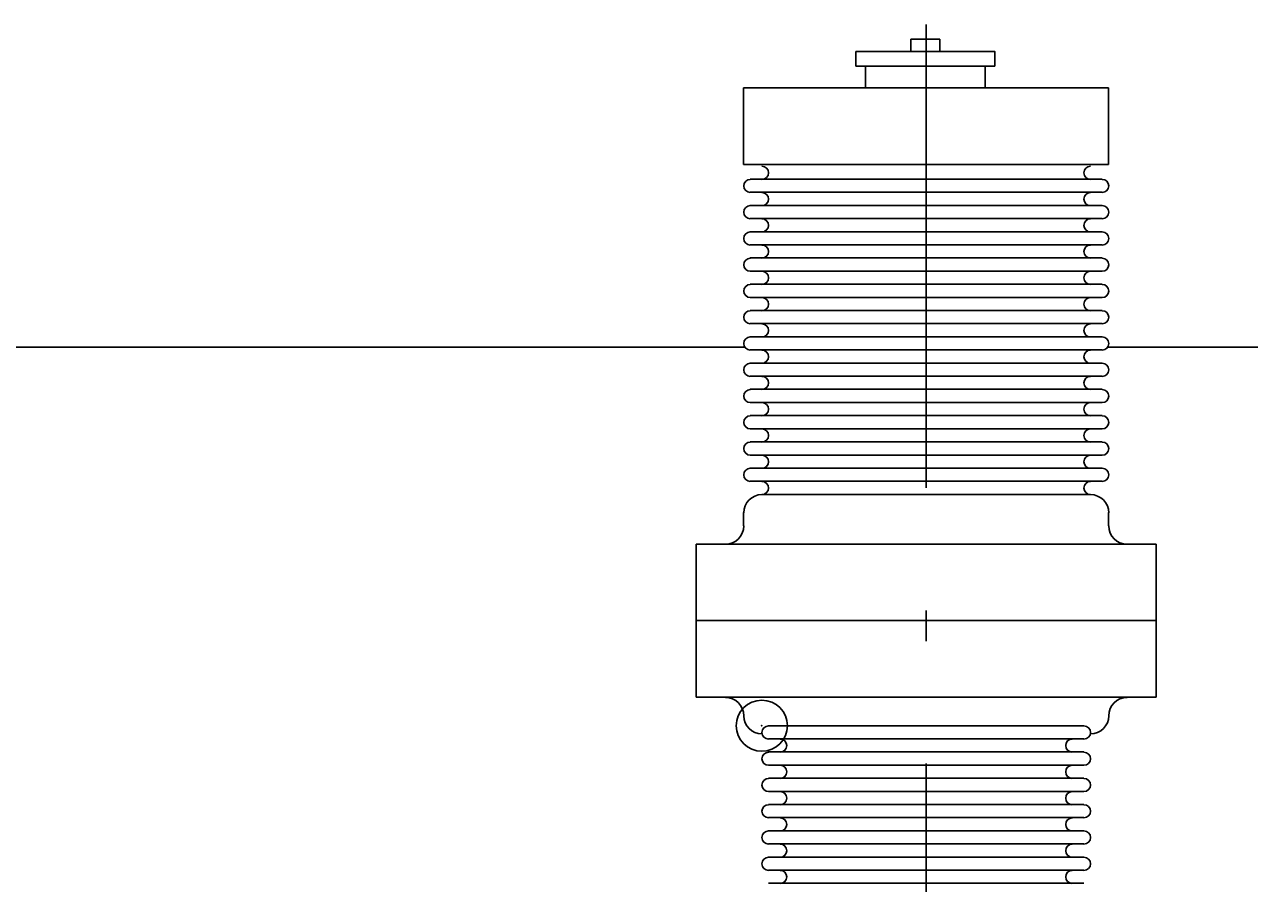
# Model space of a CAD drawing. Extents: x -4160 to -2690, y -474 to 714.
# Drawn here: x -3442.72 to -3436.01, y 331.71 to 336.42 of the extents above; entities that cross this region are included whole.
import ezdxf

# ---------------------------------------------------------------- set-up
doc = ezdxf.new("R2010")
doc.units = 0
doc.header["$LTSCALE"] = 0.56
doc.header["$PDMODE"] = 32
doc.header["$PDSIZE"] = 0.28
doc.linetypes.add('DOT_DASHED', pattern=[7.7, 5, -1.2, 0.3, -1.2])
doc.layers.add('1', color=7, linetype='Continuous', lineweight=25)
doc.layers.add('2', color=7, linetype='Continuous', lineweight=25)

msp = doc.modelspace()

# ---------------------------------------------------------------- linework, layer by layer
at = {"layer": '1'}
msp.add_line((-3436.7863, 334.6544), (-3420.0303, 334.6544), dxfattribs=at)
at = {"layer": '2', "linetype": 'DOT_DASHED'}
msp.add_line((-3437.7823, 329.5704), (-3437.7823, 336.4224), dxfattribs=at)
at = {"layer": '2'}
for p, q in [((-3437.8663, 336.2744), (-3437.8663, 336.3424)), ((-3437.8663, 336.3424), (-3437.7063, 336.3424)), ((-3437.7063, 336.2744), (-3437.7063, 336.3424)), ((-3438.1143, 336.1944), (-3438.1143, 336.0744)), ((-3437.4583, 336.1944), (-3437.4583, 336.0744)), ((-3438.7823, 336.0744), (-3436.7823, 336.0744)), ((-3438.7823, 335.6544), (-3438.7823, 336.0744)), ((-3436.7823, 335.6544), (-3436.7823, 336.0744)), ((-3438.7823, 335.6544), (-3436.7823, 335.6544)), ((-3436.8183, 335.5744), (-3436.8823, 335.5744)), ((-3436.8823, 335.5024), (-3436.8183, 335.5024)), ((-3436.8183, 335.4304), (-3436.8823, 335.4304)), ((-3436.8823, 335.3584), (-3436.8183, 335.3584)), ((-3436.8183, 335.2864), (-3436.8823, 335.2864)), ((-3436.8823, 335.2144), (-3436.8183, 335.2144)), ((-3436.8183, 335.1424), (-3436.8823, 335.1424)), ((-3436.8823, 335.0704), (-3436.8183, 335.0704)), ((-3436.8183, 334.9984), (-3436.8823, 334.9984)), ((-3436.8823, 334.9264), (-3436.8183, 334.9264)), ((-3436.8183, 334.8544), (-3436.8823, 334.8544)), ((-3436.8823, 334.7824), (-3436.8183, 334.7824)), ((-3443.7863, 334.6544), (-3438.7743, 334.6544)), ((-3436.8183, 334.7104), (-3436.8823, 334.7104)), ((-3436.8823, 334.6384), (-3436.8183, 334.6384)), ((-3436.8183, 334.5664), (-3436.8823, 334.5664)), ((-3436.8823, 334.4944), (-3436.8183, 334.4944)), ((-3436.8183, 334.4224), (-3436.8823, 334.4224)), ((-3436.8823, 334.3504), (-3436.8183, 334.3504)), ((-3436.8183, 334.2784), (-3436.8823, 334.2784)), ((-3436.8823, 334.2064), (-3436.8183, 334.2064)), ((-3436.8183, 334.1344), (-3436.8823, 334.1344)), ((-3436.8823, 334.0624), (-3436.8183, 334.0624)), ((-3436.8183, 333.9904), (-3436.8823, 333.9904)), ((-3436.8823, 333.9184), (-3436.8183, 333.9184)), ((-3438.6823, 333.8464), (-3436.8823, 333.8464)), ((-3438.7823, 333.7464), (-3438.7823, 333.6744)), ((-3436.7823, 333.7464), (-3436.7823, 333.6744)), ((-3436.5223, 333.5744), (-3439.0423, 333.5744)), ((-3439.0423, 333.1544), (-3439.0423, 333.5744)), ((-3436.5223, 333.5744), (-3436.6823, 333.5744)), ((-3436.5223, 333.1544), (-3436.5223, 333.5744)), ((-3439.0423, 333.1544), (-3436.5223, 333.1544)), ((-3439.0423, 333.1544), (-3439.0423, 332.7344)), ((-3436.5223, 333.1544), (-3436.5223, 332.7344)), ((-3436.5223, 332.7344), (-3439.0423, 332.7344)), ((-3438.6463, 332.5784), (-3438.5823, 332.5784)), ((-3436.9823, 332.5784), (-3438.5823, 332.5784)), ((-3436.9183, 332.5784), (-3436.9823, 332.5784)), ((-3438.5823, 332.5064), (-3438.6463, 332.5064)), ((-3438.5823, 332.5064), (-3436.9823, 332.5064)), ((-3436.9823, 332.5064), (-3436.9183, 332.5064)), ((-3438.6463, 332.4344), (-3438.5823, 332.4344)), ((-3436.9823, 332.4344), (-3438.5823, 332.4344)), ((-3436.9823, 332.4344), (-3438.5823, 332.4344)), ((-3436.9823, 332.4344), (-3438.5823, 332.4344)), ((-3436.9823, 332.4344), (-3438.5823, 332.4344)), ((-3436.9823, 332.4344), (-3438.5823, 332.4344)), ((-3436.9823, 332.4344), (-3438.5823, 332.4344)), ((-3436.9823, 332.4344), (-3438.5823, 332.4344)), ((-3436.9823, 332.4344), (-3438.5823, 332.4344)), ((-3436.9823, 332.4344), (-3438.5823, 332.4344)), ((-3436.9823, 332.4344), (-3438.5823, 332.4344)), ((-3436.9823, 332.4344), (-3438.5823, 332.4344)), ((-3436.9823, 332.4344), (-3438.5823, 332.4344)), ((-3436.9823, 332.4344), (-3438.5823, 332.4344)), ((-3436.9823, 332.4344), (-3438.5823, 332.4344)), ((-3436.9823, 332.4344), (-3438.5823, 332.4344)), ((-3436.9183, 332.4344), (-3436.9823, 332.4344)), ((-3438.5823, 332.3624), (-3438.6463, 332.3624)), ((-3438.5823, 332.3624), (-3436.9823, 332.3624)), ((-3436.9823, 332.3624), (-3436.9183, 332.3624)), ((-3438.6463, 332.2904), (-3438.5823, 332.2904)), ((-3436.9823, 332.2904), (-3438.5823, 332.2904)), ((-3436.9823, 332.2904), (-3438.5823, 332.2904)), ((-3436.9823, 332.2904), (-3438.5823, 332.2904)), ((-3436.9823, 332.2904), (-3438.5823, 332.2904)), ((-3436.9823, 332.2904), (-3438.5823, 332.2904)), ((-3436.9823, 332.2904), (-3438.5823, 332.2904)), ((-3436.9823, 332.2904), (-3438.5823, 332.2904)), ((-3436.9823, 332.2904), (-3438.5823, 332.2904)), ((-3436.9823, 332.2904), (-3438.5823, 332.2904)), ((-3436.9823, 332.2904), (-3438.5823, 332.2904)), ((-3436.9823, 332.2904), (-3438.5823, 332.2904)), ((-3436.9823, 332.2904), (-3438.5823, 332.2904)), ((-3436.9823, 332.2904), (-3438.5823, 332.2904)), ((-3436.9823, 332.2904), (-3438.5823, 332.2904)), ((-3436.9183, 332.2904), (-3436.9823, 332.2904)), ((-3438.5823, 332.2184), (-3438.6463, 332.2184)), ((-3438.5823, 332.2184), (-3436.9823, 332.2184)), ((-3436.9823, 332.2184), (-3436.9183, 332.2184)), ((-3438.6463, 332.1464), (-3438.5823, 332.1464)), ((-3436.9823, 332.1464), (-3438.5823, 332.1464)), ((-3436.9823, 332.1464), (-3438.5823, 332.1464)), ((-3436.9823, 332.1464), (-3438.5823, 332.1464)), ((-3436.9823, 332.1464), (-3438.5823, 332.1464)), ((-3436.9823, 332.1464), (-3438.5823, 332.1464)), ((-3436.9823, 332.1464), (-3438.5823, 332.1464)), ((-3436.9823, 332.1464), (-3438.5823, 332.1464)), ((-3436.9823, 332.1464), (-3438.5823, 332.1464)), ((-3436.9823, 332.1464), (-3438.5823, 332.1464)), ((-3436.9823, 332.1464), (-3438.5823, 332.1464)), ((-3436.9823, 332.1464), (-3438.5823, 332.1464)), ((-3436.9823, 332.1464), (-3438.5823, 332.1464)), ((-3436.9823, 332.1464), (-3438.5823, 332.1464)), ((-3436.9183, 332.1464), (-3436.9823, 332.1464)), ((-3438.5823, 332.0744), (-3438.6463, 332.0744)), ((-3438.5823, 332.0744), (-3436.9823, 332.0744)), ((-3436.9823, 332.0744), (-3436.9183, 332.0744)), ((-3438.6463, 332.0024), (-3438.5823, 332.0024)), ((-3436.9823, 332.0024), (-3438.5823, 332.0024)), ((-3436.9823, 332.0024), (-3438.5823, 332.0024)), ((-3436.9823, 332.0024), (-3438.5823, 332.0024)), ((-3436.9823, 332.0024), (-3438.5823, 332.0024)), ((-3436.9823, 332.0024), (-3438.5823, 332.0024)), ((-3436.9823, 332.0024), (-3438.5823, 332.0024)), ((-3436.9823, 332.0024), (-3438.5823, 332.0024)), ((-3436.9823, 332.0024), (-3438.5823, 332.0024)), ((-3436.9823, 332.0024), (-3438.5823, 332.0024)), ((-3436.9823, 332.0024), (-3438.5823, 332.0024)), ((-3436.9823, 332.0024), (-3438.5823, 332.0024)), ((-3436.9823, 332.0024), (-3438.5823, 332.0024)), ((-3436.9183, 332.0024), (-3436.9823, 332.0024)), ((-3438.5823, 331.9304), (-3438.6463, 331.9304)), ((-3438.5823, 331.9304), (-3436.9823, 331.9304)), ((-3436.9823, 331.9304), (-3436.9183, 331.9304)), ((-3438.6463, 331.8584), (-3438.5823, 331.8584)), ((-3436.9823, 331.8584), (-3438.5823, 331.8584)), ((-3436.9823, 331.8584), (-3438.5823, 331.8584)), ((-3436.9823, 331.8584), (-3438.5823, 331.8584)), ((-3436.9823, 331.8584), (-3438.5823, 331.8584)), ((-3436.9823, 331.8584), (-3438.5823, 331.8584)), ((-3436.9823, 331.8584), (-3438.5823, 331.8584)), ((-3436.9823, 331.8584), (-3438.5823, 331.8584)), ((-3436.9823, 331.8584), (-3438.5823, 331.8584)), ((-3436.9823, 331.8584), (-3438.5823, 331.8584)), ((-3436.9823, 331.8584), (-3438.5823, 331.8584)), ((-3436.9823, 331.8584), (-3438.5823, 331.8584)), ((-3436.9183, 331.8584), (-3436.9823, 331.8584)), ((-3438.5823, 331.7864), (-3438.6463, 331.7864)), ((-3438.5823, 331.7864), (-3436.9823, 331.7864)), ((-3436.9823, 331.7864), (-3436.9183, 331.7864)), ((-3438.6463, 331.7144), (-3438.5823, 331.7144)), ((-3436.9823, 331.7144), (-3438.5823, 331.7144)), ((-3436.9823, 331.7144), (-3438.5823, 331.7144)), ((-3436.9823, 331.7144), (-3438.5823, 331.7144)), ((-3436.9823, 331.7144), (-3438.5823, 331.7144)), ((-3436.9823, 331.7144), (-3438.5823, 331.7144)), ((-3436.9823, 331.7144), (-3438.5823, 331.7144)), ((-3436.9823, 331.7144), (-3438.5823, 331.7144)), ((-3436.9823, 331.7144), (-3438.5823, 331.7144)), ((-3436.9823, 331.7144), (-3438.5823, 331.7144)), ((-3436.9823, 331.7144), (-3438.5823, 331.7144)), ((-3436.9183, 331.7144), (-3436.9823, 331.7144))]:
    msp.add_line(p, q, dxfattribs=at)
msp.add_lwpolyline([(-3438.1663, 336.2744), (-3437.4063, 336.2744), (-3437.4063, 336.1944), (-3438.1663, 336.1944)], close=True, dxfattribs=at)
for points in [[(-3438.7463, 335.5744), (-3438.6823, 335.5744), (-3436.8823, 335.5744)], [(-3436.8823, 335.5024), (-3438.6823, 335.5024), (-3438.7463, 335.5024)], [(-3438.7463, 335.4304), (-3438.6823, 335.4304), (-3436.8823, 335.4304)], [(-3436.8823, 335.3584), (-3438.6823, 335.3584), (-3438.7463, 335.3584)], [(-3438.7463, 335.2864), (-3438.6823, 335.2864), (-3436.8823, 335.2864)], [(-3436.8823, 335.2144), (-3438.6823, 335.2144), (-3438.7463, 335.2144)], [(-3438.7463, 335.1424), (-3438.6823, 335.1424), (-3436.8823, 335.1424)], [(-3436.8823, 335.0704), (-3438.6823, 335.0704), (-3438.7463, 335.0704)], [(-3438.7463, 334.9984), (-3438.6823, 334.9984), (-3436.8823, 334.9984)], [(-3436.8823, 334.9264), (-3438.6823, 334.9264), (-3438.7463, 334.9264)], [(-3438.7463, 334.8544), (-3438.6823, 334.8544), (-3436.8823, 334.8544)], [(-3436.8823, 334.7824), (-3438.6823, 334.7824), (-3438.7463, 334.7824)], [(-3438.7463, 334.7104), (-3438.6823, 334.7104), (-3436.8823, 334.7104)], [(-3436.8823, 334.6384), (-3438.6823, 334.6384), (-3438.7463, 334.6384)], [(-3438.7463, 334.5664), (-3438.6823, 334.5664), (-3436.8823, 334.5664)], [(-3436.8823, 334.4944), (-3438.6823, 334.4944), (-3438.7463, 334.4944)], [(-3438.7463, 334.4224), (-3438.6823, 334.4224), (-3436.8823, 334.4224)], [(-3436.8823, 334.3504), (-3438.6823, 334.3504), (-3438.7463, 334.3504)], [(-3438.7463, 334.2784), (-3438.6823, 334.2784), (-3436.8823, 334.2784)], [(-3436.8823, 334.2064), (-3438.6823, 334.2064), (-3438.7463, 334.2064)], [(-3438.7463, 334.1344), (-3438.6823, 334.1344), (-3436.8823, 334.1344)], [(-3436.8823, 334.0624), (-3438.6823, 334.0624), (-3438.7463, 334.0624)], [(-3438.7463, 333.9904), (-3438.6823, 333.9904), (-3436.8823, 333.9904)], [(-3436.8823, 333.9184), (-3438.6823, 333.9184), (-3438.7463, 333.9184)]]:
    msp.add_lwpolyline(points, dxfattribs=at)
for centre, radius, start, end in [((-3438.6813, 335.6094), 0.036, 270.00058, 90), ((-3438.6813, 335.6094), 0.036, 270.00058, 90), ((-3436.8813, 335.6094), 0.036, 90, 269.99942), ((-3436.8813, 335.6094), 0.036, 90, 269.99942), ((-3438.7453, 335.5374), 0.036, 90, 269.99942), ((-3436.8173, 335.5374), 0.036, 270.00058, 90), ((-3438.6813, 335.4654), 0.036, 270.00058, 90), ((-3436.8813, 335.4654), 0.036, 90, 269.99942), ((-3438.7453, 335.3934), 0.036, 90, 269.99942), ((-3436.8173, 335.3934), 0.036, 270.00058, 90), ((-3438.6813, 335.3214), 0.036, 270.00058, 90), ((-3436.8813, 335.3214), 0.036, 90, 269.99942), ((-3438.7453, 335.2494), 0.036, 90, 269.99942), ((-3436.8173, 335.2494), 0.036, 270.00058, 90), ((-3438.6813, 335.1774), 0.036, 270.00058, 90), ((-3436.8813, 335.1774), 0.036, 90, 269.99942), ((-3438.7453, 335.1054), 0.036, 90, 269.99942), ((-3436.8173, 335.1054), 0.036, 270.00058, 90), ((-3438.6813, 335.0334), 0.036, 270.00058, 90), ((-3436.8813, 335.0334), 0.036, 90, 269.99942), ((-3438.7453, 334.9614), 0.036, 90, 269.99942), ((-3436.8173, 334.9614), 0.036, 270.00058, 90), ((-3438.6813, 334.8894), 0.036, 270.00058, 90), ((-3436.8813, 334.8894), 0.036, 90, 269.99942), ((-3438.7453, 334.8174), 0.036, 90, 269.99942), ((-3436.8173, 334.8174), 0.036, 270.00058, 90), ((-3438.6813, 334.7454), 0.036, 270.00058, 90), ((-3436.8813, 334.7454), 0.036, 90, 269.99942), ((-3438.7453, 334.6734), 0.036, 90, 269.99942), ((-3436.8173, 334.6734), 0.036, 270.00058, 90), ((-3438.6813, 334.6014), 0.036, 270.00058, 90), ((-3436.8813, 334.6014), 0.036, 90, 269.99942), ((-3438.7453, 334.5294), 0.036, 90, 269.99942), ((-3436.8173, 334.5294), 0.036, 270.00058, 90), ((-3438.6813, 334.4574), 0.036, 270.00058, 90), ((-3436.8813, 334.4574), 0.036, 90, 269.99942), ((-3438.7453, 334.3854), 0.036, 90, 269.99942), ((-3436.8173, 334.3854), 0.036, 270.00058, 90), ((-3438.6813, 334.3134), 0.036, 270.00058, 90), ((-3436.8813, 334.3134), 0.036, 90, 269.99942), ((-3438.7453, 334.2414), 0.036, 90, 269.99942), ((-3436.8173, 334.2414), 0.036, 270.00058, 90), ((-3438.6813, 334.1694), 0.036, 270.00058, 90), ((-3436.8813, 334.1694), 0.036, 90, 269.99942), ((-3438.7453, 334.0974), 0.036, 90, 269.99942), ((-3436.8173, 334.0974), 0.036, 270.00058, 90), ((-3438.6813, 334.0254), 0.036, 270.00058, 90), ((-3436.8813, 334.0254), 0.036, 90, 269.99942), ((-3438.7453, 333.9534), 0.036, 90, 269.99942), ((-3436.8173, 333.9534), 0.036, 270.00058, 90), ((-3438.6813, 333.8814), 0.036, 270.00058, 90), ((-3436.8813, 333.8814), 0.036, 90, 269.99942), ((-3438.6813, 333.7454), 0.1, 90, 180), ((-3436.8813, 333.7454), 0.1, 0, 90), ((-3438.8813, 333.6734), 0.1, 270, 0), ((-3436.6813, 333.6734), 0.1, 180, 270), ((-3438.8813, 332.6334), 0.1, 0, 90), ((-3436.6813, 332.6334), 0.1, 90, 180), ((-3438.6813, 332.6334), 0.1, 180, 270), ((-3438.6453, 332.5414), 0.036, 90, 269.99942), ((-3436.9173, 332.5414), 0.036, 270.00058, 90), ((-3436.8813, 332.6334), 0.1, 270, 0), ((-3438.5813, 332.4694), 0.036, 270.00058, 90), ((-3436.9813, 332.4694), 0.036, 90, 269.99942), ((-3438.6453, 332.3974), 0.036, 90, 269.99942), ((-3436.9173, 332.3974), 0.036, 270.00058, 90), ((-3438.5813, 332.3254), 0.036, 270.00058, 90), ((-3436.9813, 332.3254), 0.036, 90, 269.99942), ((-3438.6453, 332.2534), 0.036, 90, 269.99942), ((-3436.9173, 332.2534), 0.036, 270.00058, 90), ((-3438.5813, 332.1814), 0.036, 270.00058, 90), ((-3436.9813, 332.1814), 0.036, 90, 269.99942), ((-3438.6453, 332.1094), 0.036, 90, 269.99942), ((-3436.9173, 332.1094), 0.036, 270.00058, 90), ((-3438.5813, 332.0374), 0.036, 270.00058, 90), ((-3436.9813, 332.0374), 0.036, 90, 269.99942), ((-3438.6453, 331.9654), 0.036, 90, 269.99942), ((-3436.9173, 331.9654), 0.036, 270.00058, 90), ((-3438.5813, 331.8934), 0.036, 270.00058, 90), ((-3436.9813, 331.8934), 0.036, 90, 269.99942), ((-3438.6453, 331.8214), 0.036, 90, 269.99942), ((-3436.9173, 331.8214), 0.036, 270.00058, 90), ((-3438.5813, 331.7494), 0.036, 270.00058, 90), ((-3436.9813, 331.7494), 0.036, 90, 269.99942)]:
    msp.add_arc(centre, radius, start, end, dxfattribs=at)
msp.add_point((-3438.6823, 332.5784), dxfattribs=at)

doc.saveas('drawing.dxf')
